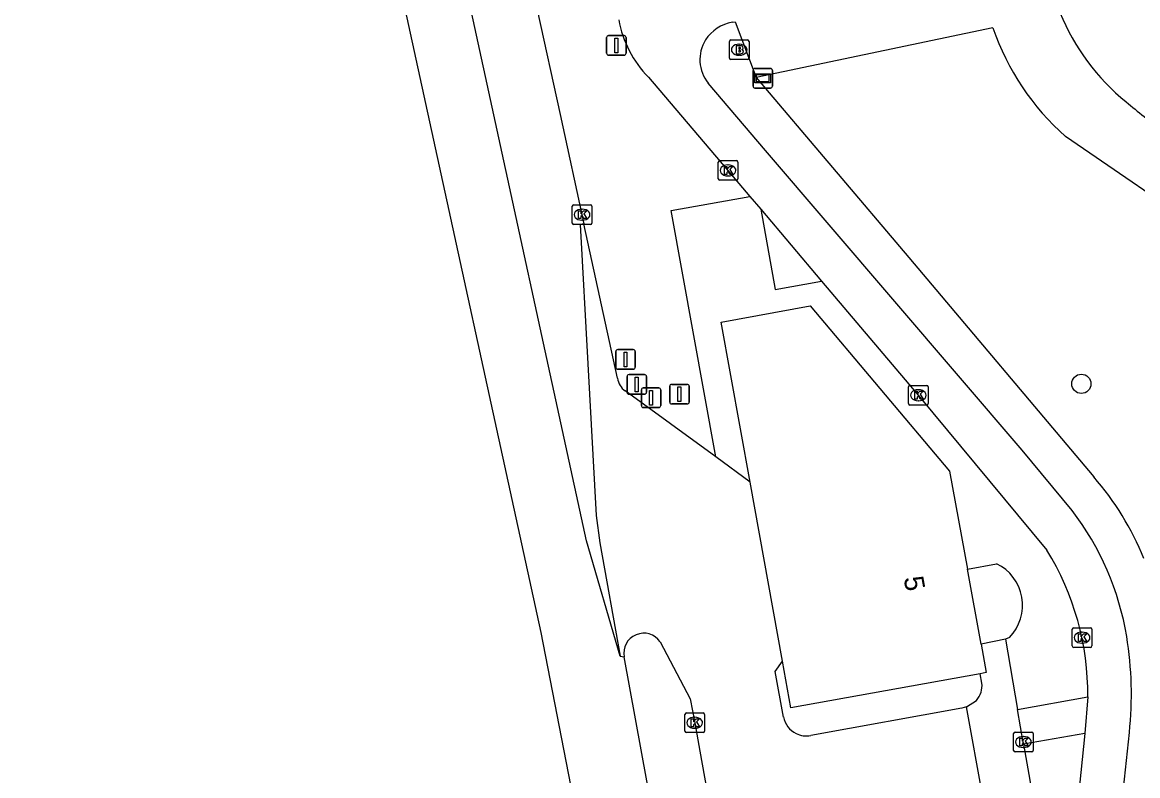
# Model space of a CAD drawing. Extents: x 163010 to 163853, y 382793 to 383982.
# Drawn here: x 163134.5 to 163191.4, y 383461 to 383499.4 of the extents above; entities that cross this region are included whole.
import ezdxf

# ---------------------------------------------------------------- set-up
doc = ezdxf.new("R2010")
doc.units = 0
for name, color, linetype in [('IMGEO_Afsluitpaal', 7, 'Continuous'), ('IMGEO_Boom', 7, 'Continuous'), ('IMGEO_Brandkraan', 7, 'Continuous'), ('IMGEO_Fietspad_open', 7, 'Continuous'), ('IMGEO_Kolk', 7, 'Continuous'), ('IMGEO_Pand', 7, 'Continuous'), ('IMGEO_Pand_nummerreeks', 7, 'Continuous'), ('IMGEO_Parkeervlak_open', 7, 'Continuous'), ('IMGEO_Rijbaan_lokaal_open', 7, 'Continuous'), ('IMGEO_Rijbaan_regionaal_gesloten', 7, 'Continuous'), ('IMGEO_Verkeersbordpaal', 7, 'Continuous'), ('IMGEO_Verklikker', 7, 'Continuous'), ('IMGEO_Vlaggenmast', 7, 'Continuous'), ('IMGEO_Voetpad_gesloten', 7, 'Continuous'), ('IMGEO_Voetpad_open', 7, 'Continuous')]:
    doc.layers.add(name, color=color, linetype=linetype)

msp = doc.modelspace()

# ---------------------------------------------------------------- linework, layer by layer
at = {"layer": 'IMGEO_Afsluitpaal'}
for p, q in [((163164.751, 383481.785), (163164.751, 383482.585)), ((163164.751, 383482.585), (163164.751, 383481.785)), ((163164.851, 383482.685), (163165.641, 383482.685)), ((163165.641, 383482.685), (163164.851, 383482.685)), ((163165.741, 383482.585), (163165.741, 383481.785)), ((163165.741, 383481.785), (163165.741, 383482.585)), ((163165.641, 383481.685), (163164.851, 383481.685)), ((163164.851, 383481.685), (163165.641, 383481.685)), ((163166.054, 383479.831), (163166.054, 383480.631)), ((163166.054, 383480.631), (163166.054, 383479.831)), ((163166.154, 383480.731), (163166.944, 383480.731)), ((163166.944, 383480.731), (163166.154, 383480.731)), ((163167.044, 383480.631), (163167.044, 383479.831)), ((163167.044, 383479.831), (163167.044, 383480.631)), ((163166.944, 383479.731), (163166.154, 383479.731)), ((163166.154, 383479.731), (163166.944, 383479.731))]:
    msp.add_line(p, q, dxfattribs=at)
for points in [[(163165.171, 383482.56), (163165.321, 383482.56), (163165.321, 383481.81), (163165.171, 383481.81), (163165.171, 383482.56)], [(163166.474, 383480.606), (163166.624, 383480.606), (163166.624, 383479.856), (163166.474, 383479.856), (163166.474, 383480.606)]]:
    msp.add_lwpolyline(points, dxfattribs=at)
for centre, start, end in [((163164.851, 383482.585), 90, 180), ((163164.851, 383482.585), 90, 180), ((163165.641, 383482.585), 0, 90), ((163165.641, 383482.585), 360, 90), ((163164.851, 383481.785), 180, 270), ((163164.851, 383481.785), 180, 270), ((163165.641, 383481.785), 270, 0), ((163165.641, 383481.785), 270, 0), ((163166.154, 383480.631), 90, 180), ((163166.154, 383480.631), 90, 180), ((163166.944, 383480.631), 0, 90), ((163166.944, 383480.631), 360, 90), ((163166.154, 383479.831), 180, 270), ((163166.154, 383479.831), 180, 270), ((163166.944, 383479.831), 270, 0), ((163166.944, 383479.831), 270, 0)]:
    msp.add_arc(centre, 0.1, start, end, dxfattribs=at)
at = {"layer": 'IMGEO_Boom'}
msp.add_circle((163188.481, 383480.938), 0.489, dxfattribs=at)
at = {"layer": 'IMGEO_Brandkraan'}
for p, q in [((163170.542, 383497.537), (163170.542, 383498.389)), ((163170.617, 383498.463), (163171.469, 383498.463)), ((163171.03, 383498.243), (163171.055, 383498.243)), ((163171.543, 383498.389), (163171.543, 383497.537)), ((163171.053, 383497.683), (163171.028, 383497.683)), ((163171.469, 383497.463), (163170.617, 383497.463))]:
    msp.add_line(p, q, dxfattribs=at)
for points in [[(163170.542, 383497.537), (163170.542, 383498.389)], [(163170.617, 383498.463), (163171.469, 383498.463)], [(163171.543, 383498.389), (163171.543, 383497.537)], [(163170.89, 383498.163), (163170.89, 383497.763), (163171.103, 383497.763)], [(163171.121, 383498.163), (163170.89, 383498.163)], [(163171.069, 383498.082), (163171.015, 383498.082), (163171.015, 383498.006)], [(163171.015, 383498.006), (163171.068, 383498.006)], [(163171.077, 383497.93), (163171.015, 383497.93), (163171.015, 383497.849)], [(163171.015, 383497.849), (163171.077, 383497.849)], [(163171.469, 383497.463), (163170.617, 383497.463)]]:
    msp.add_lwpolyline(points, dxfattribs=at)
for centre, radius, start, end in [((163170.619, 383498.387), 0.0765, 91.552, 178.448), ((163170.619, 383498.387), 0.0765, 91.552, 178.448), ((163171.467, 383498.387), 0.0765, 1.552, 88.448), ((163171.467, 383498.387), 0.0765, 1.552, 88.448), ((163171.07, 383498.044), 0.0379, 267.8285, 90.9355), ((163171.078, 383497.889), 0.0404, 269.8759, 90.5077), ((163171.109, 383498.014), 0.251, 268.6676, 293.5347), ((163171.125, 383498.018), 0.145, 59.4692, 91.5367), ((163171.15, 383498.065), 0.0922, 285.5137, 58.1501), ((163171.155, 383497.873), 0.105, 301.3115, 78.989), ((163170.619, 383497.539), 0.0765, 181.552, 268.448), ((163170.619, 383497.539), 0.0765, 181.552, 268.448), ((163171.467, 383497.539), 0.0765, 271.552, 358.448), ((163171.467, 383497.539), 0.0765, 271.552, 358.448)]:
    msp.add_arc(centre, radius, start, end, dxfattribs=at)
for centre, major_axis, ratio, start_param, end_param in [((163171.029, 383497.963), (-0.387, 0.002), 0.722429, 4.712389, 7.853982), ((163171.054, 383497.963), (-0.39, 0.002), 0.717154, 1.570796, 4.712389)]:
    msp.add_ellipse(centre, major_axis=major_axis, ratio=ratio, start_param=start_param, end_param=end_param, dxfattribs=at)
at = {"layer": 'IMGEO_Fietspad_open'}
for points in [[(163170.694, 383499.361), (163170.837, 383499.392)], [(163166.414, 383496.566), (163167.186, 383495.661), (163170.47, 383491.813), (163171.588, 383490.493)], [(163188.006, 383474.481), (163185.463, 383477.561), (163172.374, 383492.821), (163169.459, 383496.262)], [(163171.588, 383490.493), (163172.137, 383489.843)], [(163172.137, 383489.843), (163175.243, 383486.175)], [(163175.243, 383486.175), (163180.168, 383480.358), (163186.715, 383472.464)], [(163188.808, 383464.986), (163188.658, 383463.128)], [(163188.658, 383463.128), (163188.255, 383459.147), (163187.585, 383452.958), (163184.35, 383422.172), (163183.489, 383413.791)], [(163185.557, 383412.154), (163188.395, 383439.26), (163190.472, 383458.886), (163190.93, 383463.173)]]:
    msp.add_lwpolyline(points, dxfattribs=at)
for centre, radius, start, end in [((163170.416, 383500.491), 5.605, 190.2427, 224.4422), ((163171.024, 383497.368), 2.02, 99.3925, 147.2505), ((163170.934, 383497.455), 1.898, 148.0054, 218.9688), ((163176.635, 383465.731), 14.348, 9.3395, 37.5799), ((163174.954, 383465.14), 13.855, 359.3622, 31.9103), ((163172.466, 383465.1), 18.564, 354.0412, 9.1711)]:
    msp.add_arc(centre, radius, start, end, dxfattribs=at)
at = {"layer": 'IMGEO_Kolk'}
for p, q in [((163169.972, 383491.387), (163169.972, 383492.239)), ((163170.047, 383492.313), (163170.899, 383492.313)), ((163170.46, 383492.093), (163170.485, 383492.093)), ((163170.973, 383492.239), (163170.973, 383491.387)), ((163170.483, 383491.533), (163170.458, 383491.533)), ((163170.899, 383491.313), (163170.047, 383491.313)), ((163162.532, 383489.134), (163162.532, 383489.986)), ((163162.607, 383490.06), (163163.459, 383490.06)), ((163163.02, 383489.84), (163163.045, 383489.84)), ((163163.533, 383489.986), (163163.533, 383489.134)), ((163163.043, 383489.28), (163163.018, 383489.28)), ((163163.459, 383489.06), (163162.607, 383489.06)), ((163179.671, 383479.931), (163179.671, 383480.783)), ((163179.746, 383480.857), (163180.598, 383480.857)), ((163180.159, 383480.637), (163180.184, 383480.637)), ((163180.672, 383480.783), (163180.672, 383479.931)), ((163180.182, 383480.077), (163180.157, 383480.077)), ((163180.598, 383479.857), (163179.746, 383479.857)), ((163188.015, 383467.579), (163188.015, 383468.431)), ((163188.09, 383468.505), (163188.942, 383468.505)), ((163188.503, 383468.285), (163188.528, 383468.285)), ((163189.016, 383468.431), (163189.016, 383467.579)), ((163188.526, 383467.725), (163188.501, 383467.725)), ((163188.942, 383467.505), (163188.09, 383467.505)), ((163168.348, 383464.167), (163169.2, 383464.167)), ((163168.273, 383463.241), (163168.273, 383464.093)), ((163168.761, 383463.947), (163168.786, 383463.947)), ((163169.274, 383464.093), (163169.274, 383463.241)), ((163169.2, 383463.167), (163168.348, 383463.167)), ((163168.784, 383463.387), (163168.759, 383463.387)), ((163185.026, 383462.26), (163185.026, 383463.112)), ((163185.101, 383463.186), (163185.953, 383463.186)), ((163185.514, 383462.966), (163185.539, 383462.966)), ((163186.027, 383463.112), (163186.027, 383462.26)), ((163185.537, 383462.406), (163185.512, 383462.406)), ((163185.953, 383462.186), (163185.101, 383462.186))]:
    msp.add_line(p, q, dxfattribs=at)
for points in [[(163169.972, 383491.387), (163169.972, 383492.239)], [(163170.047, 383492.313), (163170.899, 383492.313)], [(163170.293, 383492.013), (163170.416, 383492.013), (163170.416, 383491.862), (163170.546, 383492.013), (163170.71, 383492.013), (163170.564, 383491.862), (163170.717, 383491.613), (163170.565, 383491.613), (163170.48, 383491.777), (163170.416, 383491.71), (163170.416, 383491.613), (163170.293, 383491.613), (163170.293, 383492.013)], [(163170.973, 383492.239), (163170.973, 383491.387)], [(163170.899, 383491.313), (163170.047, 383491.313)], [(163162.532, 383489.134), (163162.532, 383489.986)], [(163162.607, 383490.06), (163163.459, 383490.06)], [(163162.853, 383489.76), (163162.976, 383489.76), (163162.976, 383489.609), (163163.106, 383489.76), (163163.27, 383489.76), (163163.124, 383489.609), (163163.277, 383489.36), (163163.125, 383489.36), (163163.04, 383489.524), (163162.976, 383489.457), (163162.976, 383489.36), (163162.853, 383489.36), (163162.853, 383489.76)], [(163163.533, 383489.986), (163163.533, 383489.134)], [(163163.459, 383489.06), (163162.607, 383489.06)], [(163179.671, 383479.931), (163179.671, 383480.783)], [(163179.746, 383480.857), (163180.598, 383480.857)], [(163180.672, 383480.783), (163180.672, 383479.931)], [(163179.992, 383480.557), (163180.115, 383480.557), (163180.115, 383480.406), (163180.245, 383480.557), (163180.409, 383480.557), (163180.263, 383480.406), (163180.416, 383480.157), (163180.264, 383480.157), (163180.179, 383480.321), (163180.115, 383480.254), (163180.115, 383480.157), (163179.992, 383480.157), (163179.992, 383480.557)], [(163180.598, 383479.857), (163179.746, 383479.857)], [(163188.015, 383467.579), (163188.015, 383468.431)], [(163188.09, 383468.505), (163188.942, 383468.505)], [(163188.336, 383468.205), (163188.459, 383468.205), (163188.459, 383468.054), (163188.589, 383468.205), (163188.753, 383468.205), (163188.607, 383468.054), (163188.76, 383467.805), (163188.608, 383467.805), (163188.523, 383467.969), (163188.459, 383467.902), (163188.459, 383467.805), (163188.336, 383467.805), (163188.336, 383468.205)], [(163189.016, 383468.431), (163189.016, 383467.579)], [(163188.942, 383467.505), (163188.09, 383467.505)], [(163168.348, 383464.167), (163169.2, 383464.167)], [(163168.273, 383463.241), (163168.273, 383464.093)], [(163168.594, 383463.867), (163168.717, 383463.867), (163168.717, 383463.716), (163168.847, 383463.867), (163169.011, 383463.867), (163168.865, 383463.716), (163169.018, 383463.467), (163168.866, 383463.467), (163168.781, 383463.631), (163168.717, 383463.564), (163168.717, 383463.467), (163168.594, 383463.467), (163168.594, 383463.867)], [(163169.274, 383464.093), (163169.274, 383463.241)], [(163169.2, 383463.167), (163168.348, 383463.167)], [(163185.026, 383462.26), (163185.026, 383463.112)], [(163185.101, 383463.186), (163185.953, 383463.186)], [(163186.027, 383463.112), (163186.027, 383462.26)], [(163185.347, 383462.886), (163185.47, 383462.886), (163185.47, 383462.735), (163185.6, 383462.886), (163185.764, 383462.886), (163185.618, 383462.735), (163185.771, 383462.486), (163185.619, 383462.486), (163185.534, 383462.65), (163185.47, 383462.583), (163185.47, 383462.486), (163185.347, 383462.486), (163185.347, 383462.886)], [(163185.953, 383462.186), (163185.101, 383462.186)]]:
    msp.add_lwpolyline(points, dxfattribs=at)
for centre, start, end in [((163170.049, 383492.237), 91.552, 178.448), ((163170.049, 383492.237), 91.552, 178.448), ((163170.897, 383492.237), 1.552, 88.448), ((163170.897, 383492.237), 1.552, 88.448), ((163170.049, 383491.389), 181.552, 268.448), ((163170.049, 383491.389), 181.552, 268.448), ((163170.897, 383491.389), 271.552, 358.448), ((163170.897, 383491.389), 271.552, 358.448), ((163162.609, 383489.984), 91.552, 178.448), ((163162.609, 383489.984), 91.552, 178.448), ((163163.457, 383489.984), 1.552, 88.448), ((163163.457, 383489.984), 1.552, 88.448), ((163162.609, 383489.136), 181.552, 268.448), ((163162.609, 383489.136), 181.552, 268.448), ((163163.457, 383489.136), 271.552, 358.448), ((163163.457, 383489.136), 271.552, 358.448), ((163179.748, 383480.781), 91.552, 178.448), ((163179.748, 383480.781), 91.552, 178.448), ((163180.596, 383480.781), 1.552, 88.448), ((163180.596, 383480.781), 1.552, 88.448), ((163179.748, 383479.933), 181.552, 268.448), ((163179.748, 383479.933), 181.552, 268.448), ((163180.596, 383479.933), 271.552, 358.448), ((163180.596, 383479.933), 271.552, 358.448), ((163188.092, 383468.429), 91.552, 178.448), ((163188.092, 383468.429), 91.552, 178.448), ((163188.94, 383468.429), 1.552, 88.448), ((163188.94, 383468.429), 1.552, 88.448), ((163188.092, 383467.581), 181.552, 268.448), ((163188.092, 383467.581), 181.552, 268.448), ((163188.94, 383467.581), 271.552, 358.448), ((163188.94, 383467.581), 271.552, 358.448), ((163168.35, 383464.091), 91.552, 178.448), ((163168.35, 383464.091), 91.552, 178.448), ((163169.198, 383464.091), 1.552, 88.448), ((163169.198, 383464.091), 1.552, 88.448), ((163168.35, 383463.243), 181.552, 268.448), ((163168.35, 383463.243), 181.552, 268.448), ((163169.198, 383463.243), 271.552, 358.448), ((163169.198, 383463.243), 271.552, 358.448), ((163185.103, 383463.11), 91.552, 178.448), ((163185.103, 383463.11), 91.552, 178.448), ((163185.951, 383463.11), 1.552, 88.448), ((163185.951, 383463.11), 1.552, 88.448), ((163185.103, 383462.262), 181.552, 268.448), ((163185.103, 383462.262), 181.552, 268.448), ((163185.951, 383462.262), 271.552, 358.448), ((163185.951, 383462.262), 271.552, 358.448)]:
    msp.add_arc(centre, 0.0765, start, end, dxfattribs=at)
for centre, major_axis, ratio, start_param, end_param in [((163170.459, 383491.813), (-0.387, 0.002), 0.722429, 4.712389, 7.853982), ((163170.484, 383491.813), (-0.39, 0.002), 0.717154, 1.570796, 4.712389), ((163163.019, 383489.56), (-0.387, 0.002), 0.722429, 4.712389, 7.853982), ((163163.044, 383489.56), (-0.39, 0.002), 0.717154, 1.570796, 4.712389), ((163180.158, 383480.357), (-0.387, 0.002), 0.722429, 4.712389, 7.853982), ((163180.183, 383480.357), (-0.39, 0.002), 0.717154, 1.570796, 4.712389), ((163188.502, 383468.005), (-0.387, 0.002), 0.722429, 4.712389, 7.853982), ((163188.527, 383468.005), (-0.39, 0.002), 0.717154, 1.570796, 4.712389), ((163168.76, 383463.667), (-0.387, 0.002), 0.722429, 4.712389, 7.853982), ((163168.785, 383463.667), (-0.39, 0.002), 0.717154, 1.570796, 4.712389), ((163185.513, 383462.686), (-0.387, 0.002), 0.722429, 4.712389, 7.853982), ((163185.538, 383462.686), (-0.39, 0.002), 0.717154, 1.570796, 4.712389)]:
    msp.add_ellipse(centre, major_axis=major_axis, ratio=ratio, start_param=start_param, end_param=end_param, dxfattribs=at)
at = {"layer": 'IMGEO_Pand'}
for points in [[(163171.601, 383475.928), (163170.128, 383484.089), (163174.65, 383484.911), (163181.767, 383476.496), (163182.673, 383471.491)], [(163173.249, 383466.805), (163171.601, 383475.928)], [(163183.365, 383467.669), (163182.673, 383471.491)], [(163183.365, 383467.669), (163183.627, 383466.223), (163183.318, 383466.167)], [(163183.318, 383466.167), (163173.68, 383464.421), (163173.249, 383466.805)]]:
    msp.add_lwpolyline(points, dxfattribs=at)
at = {"layer": 'IMGEO_Parkeervlak_open'}
msp.add_lwpolyline([(163185.534, 383462.571), (163185.922, 383460.347)], dxfattribs=at)
at = {"layer": 'IMGEO_Rijbaan_lokaal_open'}
for points in [[(163164.832, 383481.224), (163163.127, 383489.1)], [(163169.844, 383477.221), (163165.23, 383480.578)], [(163171.601, 383475.928), (163169.844, 383477.221)], [(163167.011, 383467.794), (163168.544, 383464.888), (163168.773, 383463.657), (163169.032, 383462.218), (163169.9, 383457.398)], [(163173.293, 383463.96), (163172.871, 383466.274), (163173.249, 383466.805)], [(163182.634, 383464.47), (163182.387, 383464.415), (163174.688, 383463.012)], [(163183.464, 383459.894), (163182.634, 383464.47)]]:
    msp.add_lwpolyline(points, dxfattribs=at)
for centre, radius, start, end in [((163197.98, 383504.195), 11.448, 202.2894, 230.953), ((163220.727, 383530.91), 46.533, 229.9221, 232.8117), ((163165.817, 383481.385), 0.998, 189.2877, 233.9867), ((163166.175, 383467.213), 1.018, 34.7728, 190.5511), ((163174.476, 383464.204), 1.208, 191.6306, 243.8547), ((163174.479, 383464.197), 1.204, 243.6227, 280.0093)]:
    msp.add_arc(centre, radius, start, end, dxfattribs=at)
at = {"layer": 'IMGEO_Rijbaan_regionaal_gesloten'}
for points in [[(163186.341, 383296.644), (163186.215, 383301.895), (163185.236, 383313.83), (163184.039, 383325.745), (163182.032, 383341.64), (163179.185, 383361.372), (163176.149, 383381.221), (163173.105, 383401.129), (163170.496, 383416.864), (163167.702, 383432.568), (163165.593, 383444.417), (163163.278, 383456.29), (163160.943, 383468.26), (163153.991, 383500.14), (163134.503, 383591.15)], [(163164.976, 383467.058), (163163.262, 383472.944), (163157.395, 383499.872), (163142.523, 383568.525), (163142.227, 383574.456)], [(163146.741, 383564.507), (163147.395, 383561.318), (163148.833, 383554.724), (163160.745, 383500), (163161.912, 383494.662), (163163.127, 383489.1)], [(163163.127, 383489.1), (163162.94, 383489.06), (163163.334, 383481.961), (163163.758, 383474.224), (163163.933, 383472.832), (163164.976, 383467.058)], [(163164.976, 383467.058), (163165.174, 383467.027)], [(163171.983, 383429.726), (163171.766, 383430.793), (163171.505, 383432.274), (163170.828, 383435.961), (163167.525, 383454.201), (163165.174, 383467.027)]]:
    msp.add_lwpolyline(points, dxfattribs=at)
at = {"layer": 'IMGEO_Verkeersbordpaal'}
for p, q in [((163164.286, 383497.786), (163164.286, 383498.586)), ((163164.286, 383498.586), (163164.286, 383497.786)), ((163164.386, 383498.686), (163165.176, 383498.686)), ((163165.176, 383498.686), (163164.386, 383498.686)), ((163165.276, 383498.586), (163165.276, 383497.786)), ((163165.276, 383497.786), (163165.276, 383498.586)), ((163165.176, 383497.686), (163164.386, 383497.686)), ((163164.386, 383497.686), (163165.176, 383497.686)), ((163165.327, 383480.508), (163165.327, 383481.308)), ((163165.327, 383481.308), (163165.327, 383480.508)), ((163165.427, 383481.408), (163166.217, 383481.408)), ((163166.217, 383481.408), (163165.427, 383481.408)), ((163166.317, 383481.308), (163166.317, 383480.508)), ((163166.317, 383480.508), (163166.317, 383481.308)), ((163166.217, 383480.408), (163165.427, 383480.408)), ((163165.427, 383480.408), (163166.217, 383480.408))]:
    msp.add_line(p, q, dxfattribs=at)
for points in [[(163164.706, 383498.561), (163164.856, 383498.561), (163164.856, 383497.811), (163164.706, 383497.811), (163164.706, 383498.561)], [(163165.747, 383481.283), (163165.897, 383481.283), (163165.897, 383480.533), (163165.747, 383480.533), (163165.747, 383481.283)]]:
    msp.add_lwpolyline(points, dxfattribs=at)
for centre, start, end in [((163164.386, 383498.586), 90, 180), ((163164.386, 383498.586), 90, 180), ((163165.176, 383498.586), 0, 90), ((163165.176, 383498.586), 360, 90), ((163164.386, 383497.786), 180, 270), ((163164.386, 383497.786), 180, 270), ((163165.176, 383497.786), 270, 0), ((163165.176, 383497.786), 270, 0), ((163165.427, 383481.308), 90, 180), ((163165.427, 383481.308), 90, 180), ((163166.217, 383481.308), 0, 90), ((163166.217, 383481.308), 360, 90), ((163165.427, 383480.508), 180, 270), ((163165.427, 383480.508), 180, 270), ((163166.217, 383480.508), 270, 0), ((163166.217, 383480.508), 270, 0)]:
    msp.add_arc(centre, 0.1, start, end, dxfattribs=at)
at = {"layer": 'IMGEO_Verklikker'}
for p, q in [((163171.745, 383496.111), (163171.745, 383496.911)), ((163171.745, 383496.911), (163171.745, 383496.111)), ((163171.845, 383497.011), (163172.635, 383497.011)), ((163172.635, 383497.011), (163171.845, 383497.011)), ((163172.735, 383496.911), (163172.735, 383496.111)), ((163172.735, 383496.111), (163172.735, 383496.911)), ((163172.635, 383496.011), (163171.845, 383496.011)), ((163171.845, 383496.011), (163172.635, 383496.011))]:
    msp.add_line(p, q, dxfattribs=at)
for points in [[(163171.846, 383496.743), (163172.634, 383496.743), (163172.634, 383496.279), (163171.846, 383496.279), (163171.846, 383496.743)], [(163171.911, 383496.678), (163171.911, 383496.344), (163172.569, 383496.344), (163172.569, 383496.678), (163171.911, 383496.678)]]:
    msp.add_lwpolyline(points, dxfattribs=at)
for centre, start, end in [((163171.845, 383496.911), 90, 180), ((163171.845, 383496.911), 90, 180), ((163172.635, 383496.911), 0, 90), ((163172.635, 383496.911), 360, 90), ((163171.845, 383496.111), 180, 270), ((163171.845, 383496.111), 180, 270), ((163172.635, 383496.111), 270, 0), ((163172.635, 383496.111), 270, 0)]:
    msp.add_arc(centre, 0.1, start, end, dxfattribs=at)
at = {"layer": 'IMGEO_Vlaggenmast'}
for p, q in [((163167.501, 383480.011), (163167.501, 383480.811)), ((163167.501, 383480.811), (163167.501, 383480.011)), ((163167.601, 383480.911), (163168.391, 383480.911)), ((163168.391, 383480.911), (163167.601, 383480.911)), ((163168.491, 383480.811), (163168.491, 383480.011)), ((163168.491, 383480.011), (163168.491, 383480.811)), ((163168.391, 383479.911), (163167.601, 383479.911)), ((163167.601, 383479.911), (163168.391, 383479.911))]:
    msp.add_line(p, q, dxfattribs=at)
msp.add_lwpolyline([(163167.921, 383480.786), (163168.071, 383480.786), (163168.071, 383480.036), (163167.921, 383480.036), (163167.921, 383480.786)], dxfattribs=at)
for centre, start, end in [((163167.601, 383480.811), 90, 180), ((163167.601, 383480.811), 90, 180), ((163168.391, 383480.811), 0, 90), ((163168.391, 383480.811), 360, 90), ((163167.601, 383480.011), 180, 270), ((163167.601, 383480.011), 180, 270), ((163168.391, 383480.011), 270, 0), ((163168.391, 383480.011), 270, 0)]:
    msp.add_arc(centre, 0.1, start, end, dxfattribs=at)
at = {"layer": 'IMGEO_Voetpad_gesloten'}
for points in [[(163182.673, 383471.491), (163184.156, 383471.772)], [(163184.62, 383467.927), (163183.365, 383467.669)], [(163184.815, 383468.017), (163184.62, 383467.927)]]:
    msp.add_lwpolyline(points, dxfattribs=at)
msp.add_arc((163183.14, 383469.658), 2.345, 315.5716, 64.3364, dxfattribs=at)
at = {"layer": 'IMGEO_Voetpad_open'}
for points in [[(163170.837, 383499.392), (163171.899, 383496.553)], [(163183.976, 383499.074), (163171.899, 383496.553)], [(163171.899, 383496.553), (163179.688, 383487.371), (163189.108, 383476.199)], [(163203.402, 383482.77), (163195.056, 383488.486), (163187.678, 383493.541)], [(163169.844, 383477.221), (163167.578, 383489.769), (163171.588, 383490.493)], [(163172.137, 383489.843), (163172.878, 383485.742), (163175.243, 383486.175)], [(163184.62, 383467.927), (163185.231, 383464.345)], [(163183.415, 383465.692), (163183.318, 383466.167)], [(163182.634, 383464.47), (163183.131, 383464.803)], [(163185.231, 383464.345), (163188.808, 383464.986)], [(163185.534, 383462.571), (163185.231, 383464.345)], [(163188.658, 383463.128), (163185.534, 383462.571)]]:
    msp.add_lwpolyline(points, dxfattribs=at)
for centre, radius, start, end in [((163196.359, 383503.354), 13.102, 199.0675, 228.5036), ((163177.87, 383466.401), 14.91, 22.2233, 41.0839), ((163182.257, 383465.572), 1.165, 318.6641, 5.9027)]:
    msp.add_arc(centre, radius, start, end, dxfattribs=at)

# ---------------------------------------------------------------- texts
at = {"layer": 'IMGEO_Pand_nummerreeks'}
msp.add_text('5', height=1, rotation=280.2626, dxfattribs=at).set_placement((163179.42, 383471.047))

doc.saveas('drawing.dxf')
